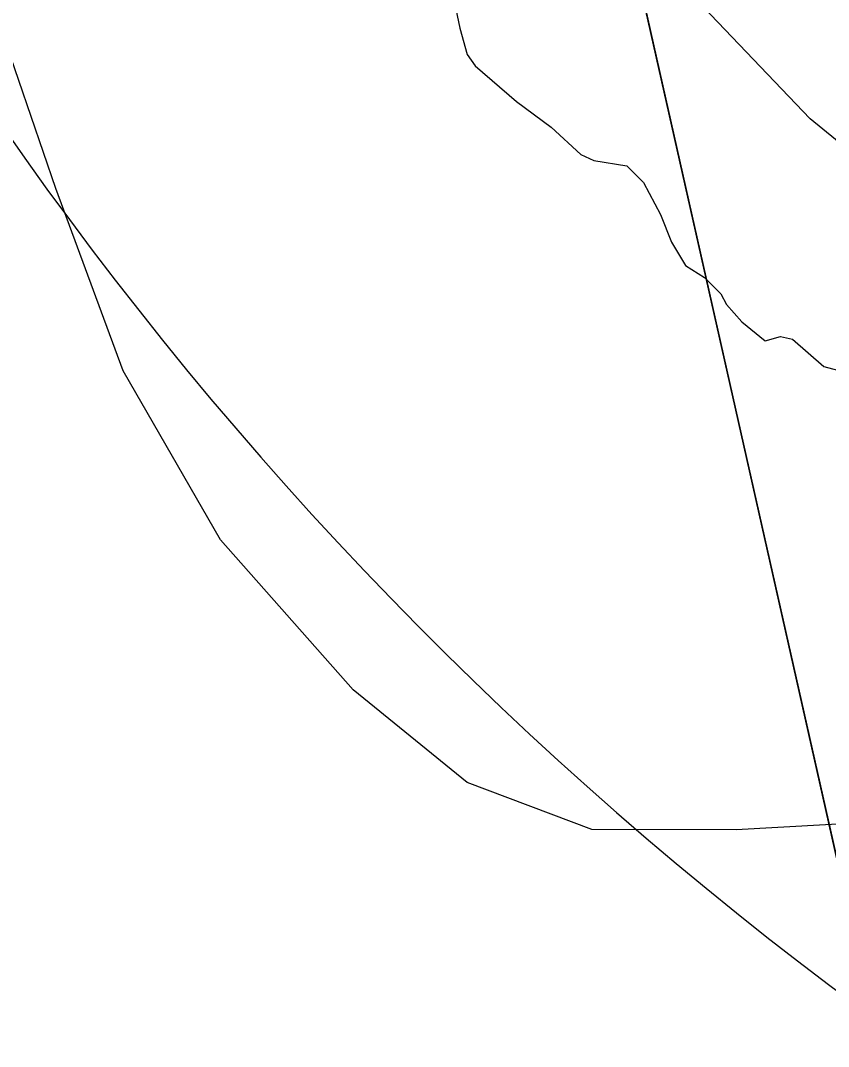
# Model space of a CAD drawing. Extents: x -706130 to -698555, y -971544 to -967260.
# Drawn here: x -704688.5 to -704602.4, y -970273.1 to -970163.7 of the extents above; entities that cross this region are included whole.
import ezdxf

# ---------------------------------------------------------------- set-up
doc = ezdxf.new("R2010")
doc.units = 0
for name, color, linetype in [('Docházková izochrona - BUS S', 7, 'Continuous'), ('Docházková izochrona - VLAK N', 7, 'Continuous'), ('KN_Hranice_parcel', 7, 'Continuous'), ('KN_Polygon parcely', 7, 'Continuous'), ('KN_POZEMKY_2_ORNA PUDA', 7, 'Continuous'), ('KN_POZEMKY_7_TTP', 7, 'Continuous'), ('Plochy smíšené nezastavěného území všeobecné S', 7, 'Continuous'), ('Plochy zemědělské všeobecné CELEK S', 7, 'Continuous'), ('Regulační bloky v krajině S', 7, 'Continuous'), ('VÝŠKOPIS_vrstevnice doplňková', 7, 'Continuous'), ('VÝŠKOPIS_vrstevnice hlavní', 7, 'Continuous'), ('Záplavové území stanovene S', 7, 'Continuous')]:
    doc.layers.add(name, color=color, linetype=linetype)

msp = doc.modelspace()

# ---------------------------------------------------------------- linework, layer by layer
at = {"layer": 'Docházková izochrona - BUS S'}
msp.add_arc((-704361.83, -969946.93), 400, 155.5182, 17.3395, dxfattribs=at)
at = {"layer": 'Docházková izochrona - VLAK N'}
msp.add_circle((-704165.45, -969778.77), 800, dxfattribs=at)
at = {"layer": 'KN_Hranice_parcel'}
msp.add_lwpolyline([(-704456.83, -970473.13), (-704474.11, -970434.34), (-704492.75, -970364), (-704485.71, -970343.76), (-704482.97, -970327.34), (-704535.5, -970303.67), (-704598.61, -970265.93), (-704627.27, -970138.62)], dxfattribs=at)
at = {"layer": 'KN_Polygon parcely'}
for points in [[(-704474.11, -970434.34), (-704492.75, -970364), (-704485.71, -970343.76), (-704482.97, -970327.34), (-704535.5, -970303.67), (-704598.61, -970265.93), (-704627.27, -970138.62), (-704649.44, -970043.22), (-704652.17, -970031.12), (-704686.38, -969887.56)], [(-704429.39, -970214.99), (-704449.12, -970231.72), (-704487.24, -970219.2), (-704505.81, -970195.93), (-704528.4, -970146.96), (-704544.94, -970123.35), (-704558.36, -970100.79), (-704575.35, -970119.2), (-704604.95, -970130.27), (-704627.27, -970138.62), (-704598.61, -970265.93), (-704535.5, -970303.67), (-704482.97, -970327.34), (-704485.71, -970343.76), (-704492.75, -970364), (-704474.11, -970434.34)]]:
    msp.add_lwpolyline(points, dxfattribs=at)
at = {"layer": 'KN_POZEMKY_2_ORNA PUDA'}
msp.add_line((-704627.27, -970138.62), (-704598.61, -970265.93), dxfattribs=at)
at = {"layer": 'KN_POZEMKY_7_TTP'}
msp.add_line((-704598.61, -970265.93), (-704627.27, -970138.62), dxfattribs=at)
at = {"layer": 'Plochy smíšené nezastavěného území všeobecné S'}
msp.add_line((-704627.27, -970138.62), (-704598.61, -970265.93), dxfattribs=at)
at = {"layer": 'Plochy zemědělské všeobecné CELEK S'}
msp.add_line((-704598.61, -970265.93), (-704627.27, -970138.62), dxfattribs=at)
at = {"layer": 'Regulační bloky v krajině S'}
for p, q in [((-704627.27, -970138.62), (-704598.61, -970265.93)), ((-704598.61, -970265.93), (-704627.27, -970138.62))]:
    msp.add_line(p, q, dxfattribs=at)
at = {"layer": 'VÝŠKOPIS_vrstevnice doplňková'}
msp.add_lwpolyline([(-704444.12, -970303.91), (-704458.82, -970292.49), (-704468.8, -970282.79), (-704490.49, -970259.39), (-704512.75, -970234.14), (-704525.44, -970220.87), (-704545.28, -970207.89), (-704560.68, -970199.9), (-704577.38, -970192.34), (-704588.5, -970186.06), (-704596.64, -970180.5), (-704604.34, -970174.22), (-704616.47, -970161.52), (-704624.74, -970148.68), (-704630.74, -970134.7), (-704637.3, -970110.45), (-704646.71, -970070.78), (-704660.7, -970023.13), (-704670.25, -969997.45), (-704673.11, -969988.18)], dxfattribs=at)
at = {"layer": 'VÝŠKOPIS_vrstevnice hlavní'}
msp.add_lwpolyline([(-704576.88, -970253.34), (-704592.52, -970248.94), (-704612.24, -970250.03), (-704627.61, -970249.98), (-704640.93, -970245), (-704653.08, -970235.1), (-704667.23, -970219.1), (-704677.61, -970201.09), (-704684.79, -970181.64), (-704691.4, -970162.48), (-704721.08, -970016.09), (-704732.18, -969949.22), (-704743.18, -969924.37), (-704750.58, -969915.19), (-704773.99, -969897.61)], dxfattribs=at)
at = {"layer": 'Záplavové území stanovene S'}
msp.add_lwpolyline([(-704642.73, -970159.62), (-704641.7, -970164.55), (-704640.91, -970167.38), (-704640.06, -970168.56), (-704635.65, -970172.37), (-704631.95, -970175.12), (-704628.79, -970178.04), (-704627.42, -970178.67), (-704623.88, -970179.25), (-704622.12, -970181.03), (-704620.28, -970184.43), (-704619.13, -970187.37), (-704617.63, -970189.88), (-704615.61, -970191.14), (-704613.88, -970192.88), (-704613.26, -970194.01), (-704611.62, -970195.88), (-704609.12, -970197.89), (-704607.49, -970197.44), (-704606.23, -970197.73), (-704602.88, -970200.62), (-704596.38, -970202.39)], dxfattribs=at)

doc.saveas('drawing.dxf')
